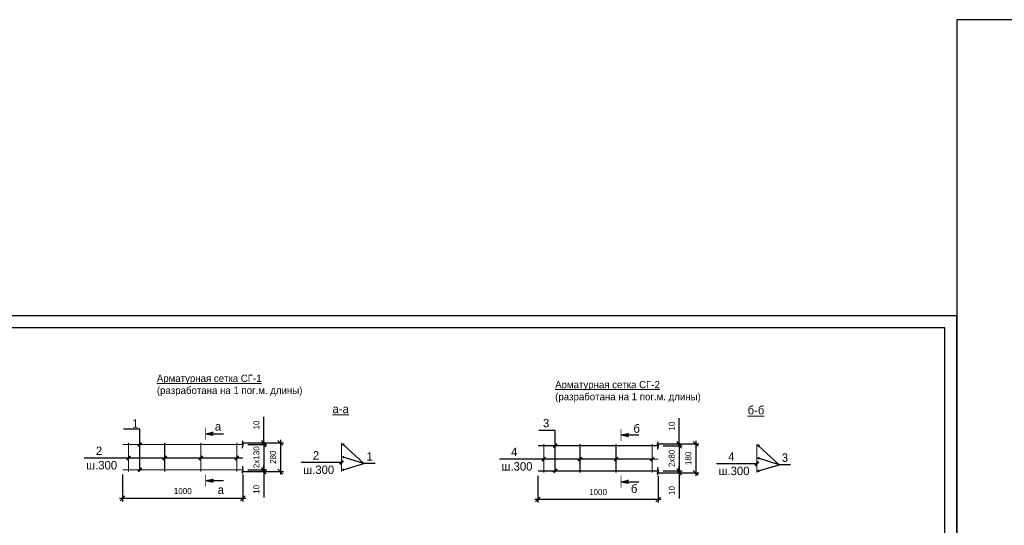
# Model space of a CAD drawing. Header units: millimetres. Extents: x -33345 to 4712671, y -3392 to 121473.
# Tile 977 of 1056: x 3754450 to 3795355, y 65501 to 86501. Entities that reach past the tile are written whole.
import ezdxf
from ezdxf.enums import TextEntityAlignment as Align

# ---------------------------------------------------------------- set-up
doc = ezdxf.new("R2010")
doc.units = ezdxf.units.MM
for name, color, linetype, lineweight in [('.', 7, 'Continuous', 15), ('0.25', 7, 'Continuous', 25), ('ACO-размер', 7, 'Continuous', 13), ('Штриховая-АСО', 8, 'Continuous', 15)]:
    doc.layers.add(name, color=color, linetype=linetype, lineweight=lineweight)
doc.layers.add('010_Листы', color=7, linetype='Continuous')
doc.styles.add('RUSS', font='RUSS.shx', dxfattribs={"width": 0.8, "oblique": 15, "height": 250})
doc.styles.add('X-U-RW-01$0$StyleROMANS', font='GOTHIC.TTF')
doc.dimstyles.new('RUSS$0', dxfattribs={"dimscale": 0, "dimtxt": 2.5, "dimasz": 2, "dimexe": 1.25, "dimexo": 2, "dimgap": 1.75, "dimtad": 1, "dimdec": 0, "dimlfac": 100, "dimzin": 0, "dimdsep": 46, "dimtxsty": 'RUSS', "dimblk1": 'OBLIQUE', "dimblk2": 'OBLIQUE', "dimsah": 1, "dimcen": 3, "dimdle": 1.25, "dimclrt": 1, "dimadec": 0, "dimazin": 0, "dimtfac": 0.75, "dimtdec": 0, "dimtmove": 0, "dimatfit": 0, "dimldrblk": 'OBLIQUE', "dimfxl": 1, "dimtvp": 1.5, "dimtolj": 1, "dimtzin": 0, "dimarcsym": 0})

# ---------------------------------------------------------------- blocks, each defined once
blk = doc.blocks.new('*U286')
at = {"layer": '0.25', "color": 5, "linetype": 'Continuous', "lineweight": 25, "ltscale": 100}
blk.add_lwpolyline([(-42000, 0), (0, 0), (0, 29700), (-42000, 29700), (-42000, 0)], dxfattribs=at)
at = {"layer": '0.25', "color": 7, "linetype": 'Continuous', "lineweight": 30, "ltscale": 100}
blk.add_lwpolyline([(-40000, 500), (-500, 500), (-500, 29200), (-40000, 29200), (-40000, 500)], dxfattribs=at)
blk = doc.blocks.new('_Oblique')
at = {"color": 0, "linetype": 'ByBlock', "lineweight": -2}
blk.add_line((-0.5, -0.5), (0.5, 0.5), dxfattribs=at)
blk = doc.blocks.new('*D2088')
at = {"layer": 'ACO-размер', "color": 0, "lineweight": -2, "ltscale": 5, "transparency": 16777216}
for p, q in [((3758723, 67605), (3758723, 66494)), ((3763723, 67605), (3763723, 66494)), ((3763848, 66619), (3758598, 66619))]:
    blk.add_line(p, q, dxfattribs=at)
at = {"layer": 'Defpoints', "color": 0, "ltscale": 5, "transparency": 16777216}
for p in [(3758723, 67805), (3763723, 67805), (3758723, 66619)]:
    blk.add_point(p, dxfattribs=at)
at = {"layer": 'ACO-размер', "color": 0, "lineweight": -2, "ltscale": 5, "transparency": 16777216, "xscale": 200, "yscale": 200, "zscale": 200, "rotation": 180}
blk.add_blockref('_Oblique', (3758723, 66619), dxfattribs=at)
at = {"layer": 'ACO-размер', "color": 0, "lineweight": -2, "ltscale": 5, "transparency": 16777216, "xscale": 200, "yscale": 200, "zscale": 200}
blk.add_blockref('_Oblique', (3763723, 66619), dxfattribs=at)
at = {"layer": 'ACO-размер', "color": 1, "ltscale": 5, "transparency": 16777216, "insert": (3761223, 66925), "char_height": 250, "attachment_point": 5, "style": 'X-U-RW-01$0$StyleROMANS', "bg_fill": 3, "box_fill_scale": 1.1, "bg_fill_color": 256, "bg_fill_true_color": 13158600, "bg_fill_transparency": 0}
blk.add_mtext('\\A1;1000', dxfattribs=at)
blk = doc.blocks.new('*D2089')
at = {"layer": 'ACO-размер', "color": 0, "lineweight": -2, "ltscale": 5, "transparency": 16777216}
for p, q in [((3763923, 68855), (3764716, 68855)), ((3764591, 68980), (3764591, 67680)), ((3763923, 67805), (3764716, 67805))]:
    blk.add_line(p, q, dxfattribs=at)
at = {"layer": 'Defpoints', "color": 0, "ltscale": 5, "transparency": 16777216}
for p in [(3763723, 68855), (3763723, 67805)]:
    blk.add_point(p, dxfattribs=at)
at = {"layer": 'ACO-размер', "color": 0, "lineweight": -2, "ltscale": 5, "transparency": 16777216, "xscale": 200, "yscale": 200, "zscale": 200}
for p, rotation in [((3764591, 68855), 90), ((3764591, 67805), 270)]:
    blk.add_blockref('_Oblique', p, dxfattribs=dict(at, rotation=rotation))
at = {"layer": 'ACO-размер', "color": 1, "ltscale": 5, "transparency": 16777216, "insert": (3764285, 68330), "char_height": 250, "attachment_point": 5, "rotation": 90, "style": 'X-U-RW-01$0$StyleROMANS', "bg_fill": 3, "box_fill_scale": 1.1, "bg_fill_color": 256, "bg_fill_true_color": 13158600, "bg_fill_transparency": 0}
blk.add_mtext('\\A1;2x130', dxfattribs=at)
at = {"layer": 'Defpoints', "color": 0, "ltscale": 5, "transparency": 16777216}
blk.add_point((3764591, 67805), dxfattribs=at)
blk = doc.blocks.new('*D2090')
at = {"layer": 'ACO-размер', "color": 0, "lineweight": -2, "ltscale": 5, "transparency": 16777216}
for p, q in [((3764591, 67805), (3764591, 68005)), ((3763673, 67730), (3764716, 67730)), ((3763923, 67805), (3764716, 67805)), ((3764591, 67805), (3764591, 67730)), ((3764591, 67730), (3764591, 66655))]:
    blk.add_line(p, q, dxfattribs=at)
at = {"layer": 'Defpoints', "color": 0, "ltscale": 5, "transparency": 16777216}
for p in [(3763473, 67730), (3763723, 67805), (3764591, 67730)]:
    blk.add_point(p, dxfattribs=at)
at = {"layer": 'ACO-размер', "color": 0, "lineweight": -2, "ltscale": 5, "transparency": 16777216, "xscale": 200, "yscale": 200, "zscale": 200}
for p, rotation in [((3764591, 67805), 270), ((3764591, 67730), 90)]:
    blk.add_blockref('_Oblique', p, dxfattribs=dict(at, rotation=rotation))
at = {"layer": 'ACO-размер', "color": 1, "ltscale": 5, "transparency": 16777216, "insert": (3764285, 66992), "char_height": 250, "attachment_point": 5, "rotation": 90, "style": 'X-U-RW-01$0$StyleROMANS', "bg_fill": 3, "box_fill_scale": 1.1, "bg_fill_color": 256, "bg_fill_true_color": 13158600, "bg_fill_transparency": 0}
blk.add_mtext('\\A1;10', dxfattribs=at)
blk = doc.blocks.new('*D2091')
at = {"layer": 'ACO-размер', "color": 0, "lineweight": -2, "ltscale": 5, "transparency": 16777216}
for p, q in [((3763673, 68930), (3765406, 68930)), ((3765281, 69055), (3765281, 67605)), ((3763673, 67730), (3765406, 67730))]:
    blk.add_line(p, q, dxfattribs=at)
at = {"layer": 'Defpoints', "color": 0, "ltscale": 5, "transparency": 16777216}
for p in [(3763473, 68930), (3763473, 67730), (3765281, 67730)]:
    blk.add_point(p, dxfattribs=at)
at = {"layer": 'ACO-размер', "color": 0, "lineweight": -2, "ltscale": 5, "transparency": 16777216, "xscale": 200, "yscale": 200, "zscale": 200}
for p, rotation in [((3765281, 68930), 90), ((3765281, 67730), 270)]:
    blk.add_blockref('_Oblique', p, dxfattribs=dict(at, rotation=rotation))
at = {"layer": 'ACO-размер', "color": 1, "ltscale": 5, "transparency": 16777216, "insert": (3764974, 68330), "char_height": 250, "attachment_point": 5, "rotation": 90, "style": 'X-U-RW-01$0$StyleROMANS', "bg_fill": 3, "box_fill_scale": 1.1, "bg_fill_color": 256, "bg_fill_true_color": 13158600, "bg_fill_transparency": 0}
blk.add_mtext('\\A1;280', dxfattribs=at)
blk = doc.blocks.new('*D2075')
at = {"layer": 'ACO-размер', "color": 0, "lineweight": -2, "ltscale": 5, "transparency": 16777216}
for p, q in [((3764591, 68930), (3764591, 70005)), ((3763673, 68930), (3764716, 68930)), ((3763923, 68855), (3764716, 68855)), ((3764591, 68855), (3764591, 68930)), ((3764591, 68855), (3764591, 68655))]:
    blk.add_line(p, q, dxfattribs=at)
at = {"layer": 'Defpoints', "color": 0, "ltscale": 5, "transparency": 16777216}
for p in [(3763473, 68930), (3763723, 68855), (3764591, 68930)]:
    blk.add_point(p, dxfattribs=at)
at = {"layer": 'ACO-размер', "color": 0, "lineweight": -2, "ltscale": 5, "transparency": 16777216, "xscale": 200, "yscale": 200, "zscale": 200}
for p, rotation in [((3764591, 68930), 270), ((3764591, 68855), 90)]:
    blk.add_blockref('_Oblique', p, dxfattribs=dict(at, rotation=rotation))
at = {"layer": 'ACO-размер', "color": 1, "ltscale": 5, "transparency": 16777216, "insert": (3764285, 69668), "char_height": 250, "attachment_point": 5, "rotation": 90, "style": 'X-U-RW-01$0$StyleROMANS', "bg_fill": 3, "box_fill_scale": 1.1, "bg_fill_color": 256, "bg_fill_true_color": 13158600, "bg_fill_transparency": 0}
blk.add_mtext('\\A1;10', dxfattribs=at)
blk = doc.blocks.new('*D2076')
at = {"layer": 'ACO-размер', "color": 0, "lineweight": -2, "ltscale": 5, "transparency": 16777216}
for p, q in [((3775976, 67558), (3775976, 66447)), ((3780976, 67558), (3780976, 66447)), ((3781101, 66572), (3775851, 66572))]:
    blk.add_line(p, q, dxfattribs=at)
at = {"layer": 'Defpoints', "color": 0, "ltscale": 5, "transparency": 16777216}
for p in [(3775976, 67758), (3780976, 67758), (3775976, 66572)]:
    blk.add_point(p, dxfattribs=at)
at = {"layer": 'ACO-размер', "color": 0, "lineweight": -2, "ltscale": 5, "transparency": 16777216, "xscale": 200, "yscale": 200, "zscale": 200, "rotation": 180}
blk.add_blockref('_Oblique', (3775976, 66572), dxfattribs=at)
at = {"layer": 'ACO-размер', "color": 0, "lineweight": -2, "ltscale": 5, "transparency": 16777216, "xscale": 200, "yscale": 200, "zscale": 200}
blk.add_blockref('_Oblique', (3780976, 66572), dxfattribs=at)
at = {"layer": 'ACO-размер', "color": 1, "ltscale": 5, "transparency": 16777216, "insert": (3778476, 66878), "char_height": 250, "attachment_point": 5, "style": 'X-U-RW-01$0$StyleROMANS', "bg_fill": 3, "box_fill_scale": 1.1, "bg_fill_color": 256, "bg_fill_true_color": 13158600, "bg_fill_transparency": 0}
blk.add_mtext('\\A1;1000', dxfattribs=at)
blk = doc.blocks.new('*D2077')
at = {"layer": 'ACO-размер', "color": 0, "lineweight": -2, "ltscale": 5, "transparency": 16777216}
for p, q in [((3781176, 68808), (3781970, 68808)), ((3781845, 68933), (3781845, 67633)), ((3781176, 67758), (3781970, 67758))]:
    blk.add_line(p, q, dxfattribs=at)
at = {"layer": 'Defpoints', "color": 0, "ltscale": 5, "transparency": 16777216}
for p in [(3780976, 68808), (3780976, 67758)]:
    blk.add_point(p, dxfattribs=at)
at = {"layer": 'ACO-размер', "color": 0, "lineweight": -2, "ltscale": 5, "transparency": 16777216, "xscale": 200, "yscale": 200, "zscale": 200}
for p, rotation in [((3781845, 68808), 90), ((3781845, 67758), 270)]:
    blk.add_blockref('_Oblique', p, dxfattribs=dict(at, rotation=rotation))
at = {"layer": 'ACO-размер', "color": 1, "ltscale": 5, "transparency": 16777216, "insert": (3781539, 68283), "char_height": 250, "attachment_point": 5, "rotation": 90, "style": 'X-U-RW-01$0$StyleROMANS', "bg_fill": 3, "box_fill_scale": 1.1, "bg_fill_color": 256, "bg_fill_true_color": 13158600, "bg_fill_transparency": 0}
blk.add_mtext('\\A1;2x80', dxfattribs=at)
at = {"layer": 'Defpoints', "color": 0, "ltscale": 5, "transparency": 16777216}
blk.add_point((3781845, 67758), dxfattribs=at)
blk = doc.blocks.new('*D2078')
at = {"layer": 'ACO-размер', "color": 0, "lineweight": -2, "ltscale": 5, "transparency": 16777216}
for p, q in [((3781845, 67758), (3781845, 67958)), ((3780926, 67683), (3781970, 67683)), ((3781176, 67758), (3781970, 67758)), ((3781845, 67758), (3781845, 67683)), ((3781845, 67683), (3781845, 66608))]:
    blk.add_line(p, q, dxfattribs=at)
at = {"layer": 'Defpoints', "color": 0, "ltscale": 5, "transparency": 16777216}
for p in [(3780726, 67683), (3780976, 67758), (3781845, 67683)]:
    blk.add_point(p, dxfattribs=at)
at = {"layer": 'ACO-размер', "color": 0, "lineweight": -2, "ltscale": 5, "transparency": 16777216, "xscale": 200, "yscale": 200, "zscale": 200}
for p, rotation in [((3781845, 67758), 270), ((3781845, 67683), 90)]:
    blk.add_blockref('_Oblique', p, dxfattribs=dict(at, rotation=rotation))
at = {"layer": 'ACO-размер', "color": 1, "ltscale": 5, "transparency": 16777216, "insert": (3781539, 66946), "char_height": 250, "attachment_point": 5, "rotation": 90, "style": 'X-U-RW-01$0$StyleROMANS', "bg_fill": 3, "box_fill_scale": 1.1, "bg_fill_color": 256, "bg_fill_true_color": 13158600, "bg_fill_transparency": 0}
blk.add_mtext('\\A1;10', dxfattribs=at)
blk = doc.blocks.new('*D2079')
at = {"layer": 'ACO-размер', "color": 0, "lineweight": -2, "ltscale": 5, "transparency": 16777216}
for p, q in [((3780926, 68883), (3782659, 68883)), ((3782534, 69008), (3782534, 67558)), ((3780926, 67683), (3782659, 67683))]:
    blk.add_line(p, q, dxfattribs=at)
at = {"layer": 'Defpoints', "color": 0, "ltscale": 5, "transparency": 16777216}
for p in [(3780726, 68883), (3780726, 67683), (3782534, 67683)]:
    blk.add_point(p, dxfattribs=at)
at = {"layer": 'ACO-размер', "color": 0, "lineweight": -2, "ltscale": 5, "transparency": 16777216, "xscale": 200, "yscale": 200, "zscale": 200}
for p, rotation in [((3782534, 68883), 90), ((3782534, 67683), 270)]:
    blk.add_blockref('_Oblique', p, dxfattribs=dict(at, rotation=rotation))
at = {"layer": 'ACO-размер', "color": 1, "ltscale": 5, "transparency": 16777216, "insert": (3782228, 68283), "char_height": 250, "attachment_point": 5, "rotation": 90, "style": 'X-U-RW-01$0$StyleROMANS', "bg_fill": 3, "box_fill_scale": 1.1, "bg_fill_color": 256, "bg_fill_true_color": 13158600, "bg_fill_transparency": 0}
blk.add_mtext('\\A1;180', dxfattribs=at)
blk = doc.blocks.new('*D2080')
at = {"layer": 'ACO-размер', "color": 0, "lineweight": -2, "ltscale": 5, "transparency": 16777216}
for p, q in [((3781845, 68883), (3781845, 69958)), ((3780926, 68883), (3781970, 68883)), ((3781176, 68808), (3781970, 68808)), ((3781845, 68808), (3781845, 68883)), ((3781845, 68808), (3781845, 68608))]:
    blk.add_line(p, q, dxfattribs=at)
at = {"layer": 'Defpoints', "color": 0, "ltscale": 5, "transparency": 16777216}
for p in [(3780726, 68883), (3780976, 68808), (3781845, 68883)]:
    blk.add_point(p, dxfattribs=at)
at = {"layer": 'ACO-размер', "color": 0, "lineweight": -2, "ltscale": 5, "transparency": 16777216, "xscale": 200, "yscale": 200, "zscale": 200}
for p, rotation in [((3781845, 68883), 270), ((3781845, 68808), 90)]:
    blk.add_blockref('_Oblique', p, dxfattribs=dict(at, rotation=rotation))
at = {"layer": 'ACO-размер', "color": 1, "ltscale": 5, "transparency": 16777216, "insert": (3781539, 69621), "char_height": 250, "attachment_point": 5, "rotation": 90, "style": 'X-U-RW-01$0$StyleROMANS', "bg_fill": 3, "box_fill_scale": 1.1, "bg_fill_color": 256, "bg_fill_true_color": 13158600, "bg_fill_transparency": 0}
blk.add_mtext('\\A1;10', dxfattribs=at)
blk = doc.blocks.new('*U282')
at = {"layer": '0.25', "color": 5, "linetype": 'Continuous', "lineweight": 25, "ltscale": 100}
blk.add_lwpolyline([(-72619, 0), (0, 0), (0, 42000), (-72619, 42000), (-72619, 0)], dxfattribs=at)

msp = doc.modelspace()

# ---------------------------------------------------------------- hatches: boundary and pattern name
at = {"layer": 'Штриховая-АСО'}
h = msp.add_hatch(color=256, dxfattribs=at)
h.paths.add_polyline_path([(3762484.26, 69364.407), (3762174.885, 69302.532), (3762391.447, 69302.532)])
h.paths.add_polyline_path([(3762391.447, 69302.532), (3762174.885, 69302.532), (3762484.26, 69240.657)])
h = msp.add_hatch(color=256, dxfattribs=at)
h.paths.add_polyline_path([(3779737.856, 69317.682), (3779428.481, 69255.807), (3779645.044, 69255.807)])
h.paths.add_polyline_path([(3779645.044, 69255.807), (3779428.481, 69255.807), (3779737.856, 69193.932)])
h = msp.add_hatch(color=256, dxfattribs=at)
h.paths.add_polyline_path([(3762484.26, 67295.657), (3762174.885, 67357.532), (3762391.447, 67357.532)])
h.paths.add_polyline_path([(3762391.447, 67357.532), (3762174.885, 67357.532), (3762484.26, 67419.407)])
h = msp.add_hatch(color=256, dxfattribs=at)
h.paths.add_polyline_path([(3779737.856, 67248.932), (3779428.481, 67310.807), (3779645.044, 67310.807)])
h.paths.add_polyline_path([(3779645.044, 67310.807), (3779428.481, 67310.807), (3779737.856, 67372.682)])

# ---------------------------------------------------------------- linework, layer by layer
at = {"ltscale": 0.5}
for p, q in [((3768753.396, 68065.276, -2718483), (3767895.235, 68332.044, -2718483)), ((3786006.993, 68018.551, -2718483), (3785148.831, 68285.32, -2718483))]:
    msp.add_line(p, q, dxfattribs=at)
at = {"const_width": 30.938, "elevation": -2718483}
for points in [[(3762174.885, 69550.032), (3762174.885, 69055.032)], [(3779428.481, 69503.307), (3779428.481, 69008.307)]]:
    msp.add_lwpolyline(points, dxfattribs=at)
at = {"elevation": -2718483}
for points in [[(3762174.885, 69302.532), (3762484.26, 69364.407)], [(3762174.885, 69302.532), (3762917.385, 69302.532)], [(3762174.885, 69302.532), (3762484.26, 69240.657)], [(3762484.26, 69364.407), (3762391.447, 69302.532)], [(3762484.26, 69240.657), (3762391.447, 69302.532)], [(3779428.481, 69255.807), (3779737.856, 69317.682)], [(3779428.481, 69255.807), (3780170.981, 69255.807)], [(3779428.481, 69255.807), (3779737.856, 69193.932)], [(3779737.856, 69317.682), (3779645.044, 69255.807)], [(3779737.856, 69193.932), (3779645.044, 69255.807)]]:
    msp.add_lwpolyline(points, dxfattribs=at)
at = {"ltscale": 0.5, "const_width": 50, "elevation": -2718483}
for points in [[(3758722.608, 68855.032), (3763722.608, 68855.032)], [(3758972.608, 68930.032), (3758972.608, 67730.032)], [(3760472.608, 68930.032), (3760472.608, 67730.032)], [(3763472.608, 68930.032), (3763472.608, 67730.032)], [(3767820.235, 68930.032), (3767820.235, 67730.032)], [(3775976.204, 68808.307), (3780976.204, 68808.307)], [(3776226.204, 68883.307), (3776226.204, 67683.307)], [(3777726.204, 68883.307), (3777726.204, 67683.307)], [(3780726.204, 68883.307), (3780726.204, 67683.307)], [(3785073.831, 68883.307), (3785073.831, 67683.307)], [(3758722.608, 67805.032), (3763722.608, 67805.032)], [(3775976.204, 67758.307), (3780976.204, 67758.307)]]:
    msp.add_lwpolyline(points, dxfattribs=at)
at = {"color": 1, "lineweight": 50, "elevation": -2718483}
for points in [[(3759510.458, 68925.742), (3759369.037, 68784.321)], [(3776764.055, 68879.018), (3776622.633, 68737.596)], [(3759043.319, 68366.726), (3758901.897, 68225.305)], [(3760543.319, 68366.726), (3760401.897, 68225.305)], [(3762043.319, 68366.726), (3761901.897, 68225.305)], [(3776296.915, 68320.002), (3776155.494, 68178.58)], [(3777796.915, 68320.002), (3777655.494, 68178.58)], [(3779296.915, 68320.002), (3779155.494, 68178.58)], [(3767890.945, 68178.105), (3767749.524, 68036.684)], [(3785144.542, 68131.381), (3785003.121, 67989.96)]]:
    msp.add_lwpolyline(points, dxfattribs=at)
at = {"ltscale": 0.5, "const_width": 50, "elevation": -2718483}
for points in [[(3767870.235, 68855.032, 1), (3767920.235, 68855.032, 1)], [(3785123.831, 68808.307, 1), (3785173.831, 68808.307, 1)], [(3767870.235, 68332.044, 1), (3767920.235, 68332.044, 1)], [(3785123.831, 68285.32, 1), (3785173.831, 68285.32, 1)], [(3767870.235, 67805.032, 1), (3767920.235, 67805.032, 1)], [(3785123.831, 67758.307, 1), (3785173.831, 67758.307, 1)]]:
    msp.add_lwpolyline(points, format="xyb", close=True, dxfattribs=at)
at = {"ltscale": 0.5, "elevation": -2718483}
for points in [[(3767895.235, 68855.032), (3768753.396, 68065.276)], [(3785148.831, 68808.307), (3786006.993, 68018.551)], [(3767820.235, 68107.395), (3766145.862, 68107.395)], [(3767895.235, 67805.032), (3768753.396, 68065.276)], [(3769213.297, 68065.276), (3769213.297, 68065.276), (3768753.396, 68065.276)], [(3785073.831, 68060.67), (3783399.459, 68060.67)], [(3785148.831, 67758.307), (3786006.993, 68018.551)], [(3786466.894, 68018.551), (3786466.894, 68018.551), (3786006.993, 68018.551)]]:
    msp.add_lwpolyline(points, dxfattribs=at)

# ---------------------------------------------------------------- block references
at = {"layer": '0.25', "ltscale": 100, "transparency": 33554687}
msp.add_blockref('*U282', (3866006.128, 44501.326), dxfattribs=at)
at = {"layer": '010_Листы', "ltscale": 100, "transparency": 33554687}
msp.add_blockref('*U286', (3793386.939, 44501.326), dxfattribs=at)

# ---------------------------------------------------------------- texts
at = {"layer": '.', "style": 'X-U-RW-01$0$StyleROMANS'}
for s, p in [('%%Ua-a', (3767784.693, 70157.602, -2718483)), ('%%Uб-б', (3785038.29, 70110.878, -2718483)), ('a', (3762688.462, 69436.103, -2718483))]:
    msp.add_text(s, height=350, dxfattribs=at).set_placement(p, align=Align.CENTER)
for s, p in [('3', (3776320.675, 69745.673, -2718483)), ('2', (3757743.469, 68596.015, -2718483)), ('4', (3774997.065, 68549.291, -2718483)), ('2', (3766760.893, 68407.395, -2718483)), ('1', (3768987.597, 68358.779, -2718483)), ('4', (3784014.49, 68360.67, -2718483)), ('3', (3786241.193, 68312.055, -2718483)), ('ш.300', (3766871.402, 67807.395, -2718483)), ('ш.300', (3784124.998, 67760.67, -2718483))]:
    msp.add_text(s, height=350, dxfattribs=at).set_placement(p, align=Align.MIDDLE)
at = {"layer": '.', "char_height": 350, "width": 133.35795, "attachment_point": 1, "style": 'X-U-RW-01$0$StyleROMANS'}
for s, insert in [('1', (3759119.667, 69901.917, -2718483)), ('б', (3779946.899, 69694.307, -2718483))]:
    msp.add_mtext(s, dxfattribs=dict(at, insert=insert))

# ---------------------------------------------------------------- next in the draw order: dimensions: what is measured, and where the dimension line sits
at = {"layer": 'ACO-размер', "ltscale": 5}
for base, p1, p2, picture, middle in [((3758722.608, 66618.748, -2718483), (3763722.608, 67805.032, -2718483), (3758722.608, 67805.032, -2718483), '*D2088', (3761222.608, 66925.036, -2718483)), ((3775976.204, 66572.024, -2718483), (3780976.204, 67758.307, -2718483), (3775976.204, 67758.307, -2718483), '*D2076', (3778476.204, 66878.312, -2718483))]:
    dim = msp.add_linear_dim(base=base, p1=p1, p2=p2, dimstyle='RUSS$0', override={"dimscale": 100, "dimlfac": 0.2, "dimtxsty": 'X-U-RW-01$0$StyleROMANS', "dimtfill": 1}, dxfattribs=at)
    dim.commit()
    dim.dimension.update_dxf_attribs({"geometry": picture, "text_midpoint": middle})

# ---------------------------------------------------------------- next in the draw order: linework, layer by layer
at = {"ltscale": 0.5, "elevation": -2718483}
for points in [[(3759439.747, 67805.032), (3759439.747, 69492.398), (3758767.192, 69492.398)], [(3776693.344, 67758.307), (3776693.344, 69445.673), (3776020.789, 69445.673)]]:
    msp.add_lwpolyline(points, dxfattribs=at)
at = {"ltscale": 0.5, "const_width": 50, "elevation": -2718483}
for points in [[(3761972.608, 68930.032), (3761972.608, 67730.032)], [(3779226.204, 68883.307), (3779226.204, 67683.307)]]:
    msp.add_lwpolyline(points, dxfattribs=at)
at = {"color": 1, "lineweight": 50, "elevation": -2718483}
for points in [[(3759510.458, 67875.742), (3759369.037, 67734.321)], [(3776764.055, 67829.018), (3776622.633, 67687.596)]]:
    msp.add_lwpolyline(points, dxfattribs=at)
at = {"const_width": 30.938, "elevation": -2718483}
for points in [[(3762174.885, 67110.032), (3762174.885, 67605.032)], [(3779428.481, 67063.307), (3779428.481, 67558.307)]]:
    msp.add_lwpolyline(points, dxfattribs=at)
at = {"elevation": -2718483}
for points in [[(3762174.885, 67357.532), (3762484.26, 67419.407)], [(3762174.885, 67357.532), (3762917.385, 67357.532)], [(3762174.885, 67357.532), (3762484.26, 67295.657)], [(3762484.26, 67419.407), (3762391.447, 67357.532)], [(3762484.26, 67295.657), (3762391.447, 67357.532)], [(3779428.481, 67310.807), (3779737.856, 67372.682)], [(3779428.481, 67310.807), (3780170.981, 67310.807)], [(3779428.481, 67310.807), (3779737.856, 67248.932)], [(3779737.856, 67372.682), (3779645.044, 67310.807)], [(3779737.856, 67248.932), (3779645.044, 67310.807)]]:
    msp.add_lwpolyline(points, dxfattribs=at)

# ---------------------------------------------------------------- next in the draw order: texts
at = {"layer": '.', "style": 'X-U-RW-01$0$StyleROMANS'}
for p in [(3757853.977, 67996.015, -2718483), (3775107.574, 67949.291, -2718483)]:
    msp.add_text('ш.300', height=350, dxfattribs=at).set_placement(p, align=Align.MIDDLE)
for s, p in [('б', (3779976.188, 66842.269, -2718483)), ('a', (3762804.508, 66802.814, -2718483))]:
    msp.add_text(s, height=350, dxfattribs=at).set_placement(p, align=Align.CENTER)

# ---------------------------------------------------------------- next in the draw order: dimensions: what is measured, and where the dimension line sits
at = {"layer": 'ACO-размер', "ltscale": 5}
for base, p1, p2, text, picture, middle in [((3764591.336, 67805.032, -2718483), (3763722.608, 68855.032, -2718483), (3763722.608, 67805.032, -2718483), '2x130', '*D2089', (3764591.336, 68330.032, -2718483)), ((3781844.933, 67758.307, -2718483), (3780976.204, 68808.307, -2718483), (3780976.204, 67758.307, -2718483), '2x80', '*D2077', (3781844.933, 68283.307, -2718483))]:
    dim = msp.add_linear_dim(base=base, p1=p1, p2=p2, angle=90, text=text, dimstyle='RUSS$0', override={"dimscale": 100, "dimlfac": 0.2, "dimtxsty": 'X-U-RW-01$0$StyleROMANS', "dimtfill": 1}, dxfattribs=at)
    dim.commit()
    dim.dimension.update_dxf_attribs({"geometry": picture, "text_midpoint": middle, "dimtype": 160})

# ---------------------------------------------------------------- next in the draw order: dimensions: what is measured, and where the dimension line sits
dim = msp.add_linear_dim(base=(3764591.336, 67730.032, -2718483), p1=(3763722.608, 67805.032, -2718483), p2=(3763472.608, 67730.032, -2718483), angle=270, text='10', dimstyle='RUSS$0', override={"dimscale": 100, "dimlfac": 0.2, "dimtxsty": 'X-U-RW-01$0$StyleROMANS', "dimtfill": 1}, dxfattribs=at)
dim.commit()
dim.dimension.update_dxf_attribs({"geometry": '*D2090', "text_midpoint": (3764285.048, 66992.472, -2718483)})
dim = msp.add_linear_dim(base=(3781844.933, 67683.307, -2718483), p1=(3780976.204, 67758.307, -2718483), p2=(3780726.204, 67683.307, -2718483), angle=270, text='10', dimstyle='RUSS$0', override={"dimscale": 100, "dimlfac": 0.2, "dimtxsty": 'X-U-RW-01$0$StyleROMANS', "dimtfill": 1}, dxfattribs=at)
dim.commit()
dim.dimension.update_dxf_attribs({"geometry": '*D2078', "text_midpoint": (3781844.933, 66945.748, -2718483), "dimtype": 160})

# ---------------------------------------------------------------- next in the draw order: dimensions: what is measured, and where the dimension line sits
for base, p1, p2, text, picture, middle in [((3765280.632, 67730.032, -2718483), (3763472.608, 68930.032, -2718483), (3763472.608, 67730.032, -2718483), '280', '*D2091', (3764974.344, 68330.032, -2718483)), ((3782534.229, 67683.307, -2718483), (3780726.204, 68883.307, -2718483), (3780726.204, 67683.307, -2718483), '180', '*D2079', (3782227.94, 68283.307, -2718483))]:
    dim = msp.add_linear_dim(base=base, p1=p1, p2=p2, angle=90, text=text, dimstyle='RUSS$0', override={"dimscale": 100, "dimlfac": 0.2, "dimtxsty": 'X-U-RW-01$0$StyleROMANS', "dimtfill": 1}, dxfattribs=at)
    dim.commit()
    dim.dimension.update_dxf_attribs({"geometry": picture, "text_midpoint": middle})

# ---------------------------------------------------------------- next in the draw order: linework, layer by layer
at = {"ltscale": 0.5, "const_width": 50, "elevation": -2718483}
for points in [[(3758722.608, 68296.015), (3763722.608, 68296.015)], [(3775976.204, 68249.291), (3780976.204, 68249.291)]]:
    msp.add_lwpolyline(points, dxfattribs=at)
at = {"color": 1, "lineweight": 50, "elevation": -2718483}
for points in [[(3763543.319, 68366.726), (3763401.897, 68225.305)], [(3780796.915, 68320.002), (3780655.494, 68178.58)]]:
    msp.add_lwpolyline(points, dxfattribs=at)
at = {"ltscale": 0.5, "elevation": -2718483}
for points in [[(3763472.608, 68296.015), (3757128.437, 68296.015)], [(3780726.204, 68249.291), (3774382.034, 68249.291)]]:
    msp.add_lwpolyline(points, dxfattribs=at)
at = {"ltscale": 1.5}
for points in [[(3763710.392, 69011.141, -2718483), (3763701.041, 68917.695, -2718483), (3763724.264, 68838.066, -2718483), (3763699.769, 68770.081, -2718483), (3763691.601, 68699.376, -2718483)], [(3780963.988, 68964.417, -2718483), (3780954.637, 68870.97, -2718483), (3780977.86, 68791.342, -2718483), (3780953.366, 68723.357, -2718483), (3780945.198, 68652.651, -2718483)], [(3763710.392, 67961.141, -2718483), (3763701.041, 67867.695, -2718483), (3763724.264, 67788.066, -2718483), (3763699.769, 67720.081, -2718483), (3763691.601, 67649.376, -2718483)], [(3780963.988, 67914.417, -2718483), (3780954.637, 67820.97, -2718483), (3780977.86, 67741.342, -2718483), (3780953.366, 67673.357, -2718483), (3780945.198, 67602.651, -2718483)]]:
    msp.add_spline(points, degree=3, dxfattribs=at)

# ---------------------------------------------------------------- next in the draw order: dimensions: what is measured, and where the dimension line sits
at = {"layer": 'ACO-размер', "ltscale": 5}
dim = msp.add_linear_dim(base=(3764591.336, 68930.032, -2718483), p1=(3763722.608, 68855.032, -2718483), p2=(3763472.608, 68930.032, -2718483), angle=90, text='10', dimstyle='RUSS$0', override={"dimscale": 100, "dimlfac": 0.2, "dimtxsty": 'X-U-RW-01$0$StyleROMANS', "dimtfill": 1}, dxfattribs=at)
dim.commit()
dim.dimension.update_dxf_attribs({"geometry": '*D2075', "text_midpoint": (3764285.048, 69667.591, -2718483)})
dim = msp.add_linear_dim(base=(3781844.933, 68883.307, -2718483), p1=(3780976.204, 68808.307, -2718483), p2=(3780726.204, 68883.307, -2718483), angle=90, text='10', dimstyle='RUSS$0', override={"dimscale": 100, "dimlfac": 0.2, "dimtxsty": 'X-U-RW-01$0$StyleROMANS', "dimtfill": 1}, dxfattribs=at)
dim.commit()
dim.dimension.update_dxf_attribs({"geometry": '*D2080', "text_midpoint": (3781844.933, 69620.867, -2718483), "dimtype": 160})

# ---------------------------------------------------------------- next in the draw order: texts
at = {"layer": '.', "char_height": 300, "attachment_point": 1, "style": 'X-U-RW-01$0$StyleROMANS'}
for s, insert, width in [('\\pi1269.0585;{\\LАрматурная сетка СГ-1\\P\\pi288.19514;}(разработана на 1 пог.м. длины)', (3758878.772, 71756.199, -2718483), 7399.29987), ('\\pi1358.97214;{\\LАрматурная сетка СГ-2\\P\\pi418.08158;}(разработана на 1 пог.м. длины)', (3775335.782, 71495.041, -2718483), 7659.07275)]:
    msp.add_mtext(s, dxfattribs=dict(at, insert=insert, width=width))

doc.saveas('drawing.dxf')
